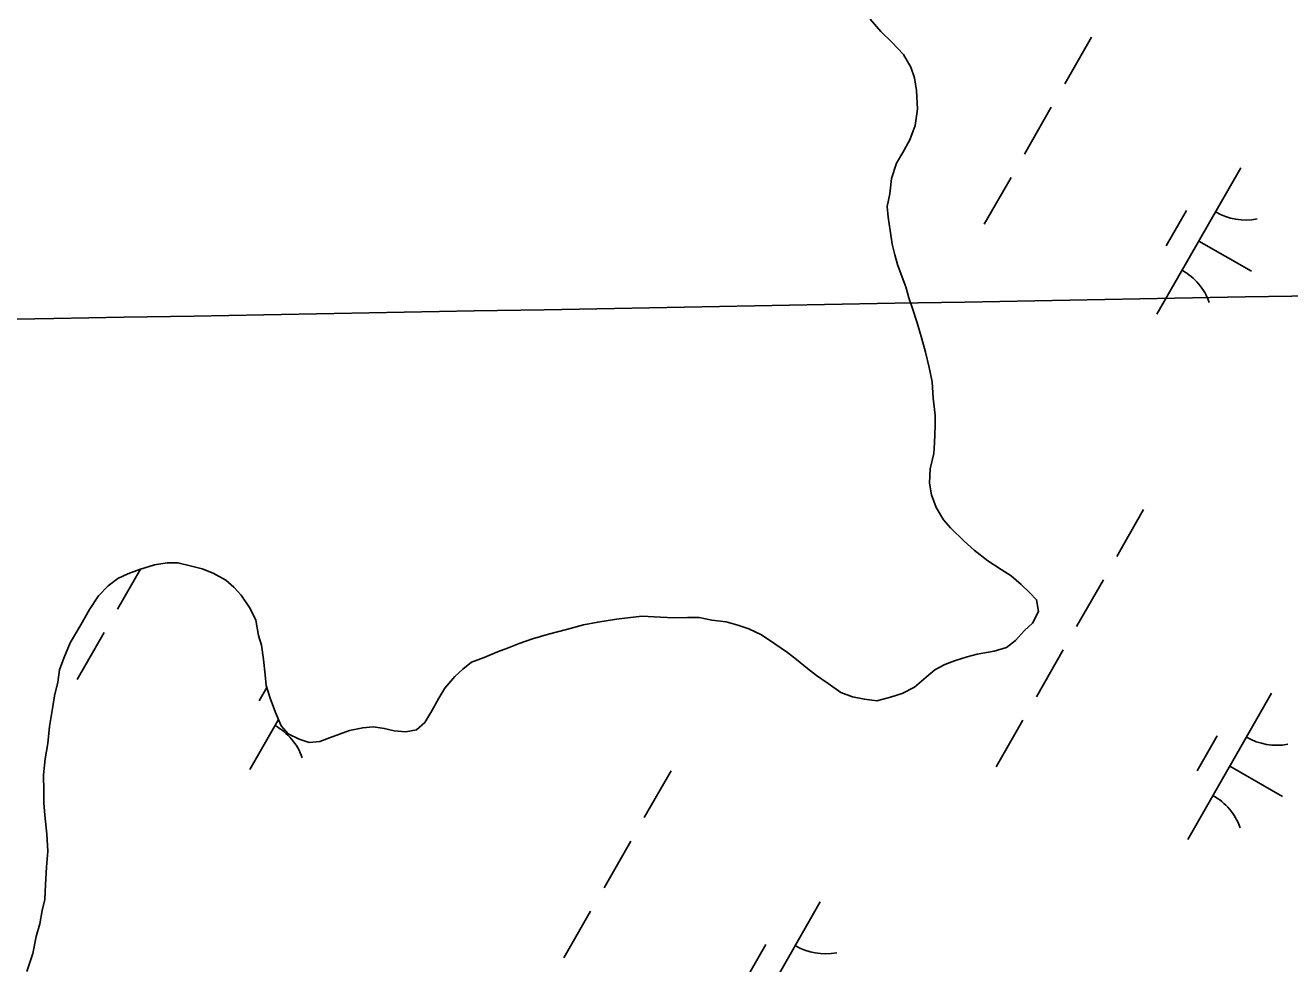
# Model space of a CAD drawing. Extents: x 3930721 to 3950824, y 220441 to 242861.
# Drawn here: x 3944573.2 to 3944948.3, y 230095.9 to 230374.4 of the extents above; entities that cross this region are included whole.
import ezdxf

# ---------------------------------------------------------------- set-up
doc = ezdxf.new("R2010")
doc.units = 0
for name, color, linetype in [('V-GRID-MAJR', 7, 'Continuous'), ('V-TOPO-SHOR', 7, 'Continuous'), ('V-WETL-SWMP', 7, 'Continuous')]:
    doc.layers.add(name, color=color, linetype=linetype)

msp = doc.modelspace()

# ---------------------------------------------------------------- linework, layer by layer
at = {"layer": 'V-GRID-MAJR'}
msp.add_spline([(3935736.57, 230127.92), (3940756.95, 230218.14), (3946078.33, 230314.51), (3946614.64, 230324.26)], degree=3, dxfattribs=at)
at = {"layer": 'V-TOPO-SHOR'}
for points in [[(3944823.82, 230376.23), (3944827.06, 230372.53), (3944830.29, 230369.37), (3944833.79, 230365.67), (3944835.95, 230361.97), (3944837.05, 230358.78), (3944837.62, 230355.06), (3944837.95, 230349.47), (3944837.19, 230344.67), (3944835.64, 230340.39), (3944833.55, 230336.64), (3944831.71, 230333.43), (3944830.16, 230328.89), (3944829.68, 230324.35), (3944828.92, 230320.62), (3944829.21, 230317.42), (3944829.79, 230313.44), (3944830.36, 230309.45), (3944831.19, 230306.26), (3944832.02, 230303.34), (3944833.39, 230299.62), (3944834.48, 230296.71), (3944835.31, 230293.52), (3944836.41, 230290.33), (3944837.79, 230286.09), (3944839.17, 230281.31), (3944840.27, 230277.32), (3944841.38, 230272.81), (3944842.23, 230268.55), (3944842.54, 230263.76), (3944843.12, 230258.71), (3944843.16, 230255.51), (3944842.94, 230250.45), (3944842.71, 230247.26), (3944841.69, 230242.72), (3944841.46, 230238.45), (3944842.03, 230235), (3944843.4, 230231.28), (3944845.57, 230227.58), (3944847.72, 230225.2), (3944851.76, 230221.25), (3944854.71, 230218.61), (3944858.74, 230215.46), (3944862.76, 230212.84), (3944865.71, 230211), (3944868.67, 230208.37), (3944871.09, 230206), (3944873.24, 230203.89), (3944873.81, 230200.43), (3944871.98, 230196.95), (3944869.6, 230194.8), (3944866.97, 230191.84)], [(3944866.97, 230191.84), (3944864.33, 230189.68), (3944860.61, 230188.58), (3944855.56, 230187.73), (3944852.64, 230186.9), (3944848.92, 230185.8), (3944846, 230184.71), (3944843.09, 230183.08), (3944840.45, 230180.92), (3944837.02, 230177.96), (3944833.31, 230176.05), (3944829.86, 230174.95), (3944825.87, 230173.85), (3944822.14, 230174.34), (3944818.67, 230175.11), (3944815.2, 230176.4), (3944811.44, 230179.03), (3944807.95, 230181.39), (3944805.27, 230183.49), (3944802.05, 230186.12), (3944799.36, 230188.23), (3944795.61, 230190.85), (3944791.59, 230193.47), (3944787.84, 230195.3), (3944784.63, 230196.33), (3944781.16, 230197.36), (3944776.9, 230197.85), (3944773.16, 230198.61), (3944769.7, 230198.58), (3944765.7, 230198.54), (3944761.71, 230198.76), (3944756.11, 230198.97), (3944748.66, 230198.1), (3944743.08, 230197.24), (3944738.83, 230196.4), (3944733.78, 230195.02), (3944728.47, 230193.63), (3944723.69, 230192.25), (3944719.71, 230190.88), (3944716.26, 230189.52), (3944713.34, 230188.42), (3944709.36, 230186.78), (3944705.65, 230185.41), (3944703.01, 230183.26), (3944700.63, 230181.1), (3944697.74, 230177.61), (3944695.91, 230174.66), (3944693.81, 230170.91), (3944691.72, 230167.43), (3944689.34, 230165.27), (3944686.15, 230164.71), (3944682.69, 230164.94), (3944679.75, 230165.71), (3944676.55, 230166.21), (3944673.36, 230165.91), (3944669.37, 230165.07), (3944666.45, 230163.98), (3944663.53, 230162.88), (3944660.62, 230161.79), (3944657.42, 230161.49), (3944654.48, 230162.52), (3944651.27, 230164.09), (3944649.12, 230166.46), (3944647.48, 230170.44), (3944645.84, 230174.69), (3944644.73, 230178.4), (3944644.44, 230181.6), (3944643.86, 230186.12), (3944643.28, 230190.38), (3944642.45, 230193.3), (3944641.61, 230197.82), (3944639.98, 230201.26), (3944637.27, 230205.23), (3944635.12, 230207.6), (3944632.7, 230209.71), (3944628.95, 230211.8), (3944625.74, 230213.1), (3944622.54, 230213.87), (3944618.53, 230214.89), (3944615.34, 230214.86), (3944611.61, 230214.29), (3944607.1, 230212.91), (3944603.65, 230211.55), (3944600.74, 230210.18), (3944597.83, 230208.02), (3944594.93, 230205.07), (3944592.31, 230201.04), (3944589.69, 230196.49), (3944586.55, 230191.13), (3944584.73, 230186.59), (3944583.44, 230183.11), (3944582.94, 230179.38), (3944581.91, 230175.37), (3944581.42, 230172.17), (3944580.41, 230166.3), (3944579.93, 230161.24), (3944579.17, 230156.7), (3944578.69, 230151.9), (3944578.74, 230147.11), (3944578.77, 230143.65), (3944579.08, 230139.92)], [(3944579.08, 230139.92), (3944579.67, 230134.34), (3944579.98, 230129.28), (3944579.5, 230124.48), (3944579.29, 230119.42), (3944579.06, 230114.89), (3944578.3, 230111.69), (3944577.54, 230107.69), (3944576.51, 230103.95), (3944575.5, 230098.88), (3944573.69, 230093.53)]]:
    msp.add_lwpolyline(points, dxfattribs=at)
at = {"layer": 'V-WETL-SWMP'}
for p, q in [((3944827.06, 230372.53), (3944823.83, 230376.23)), ((3944830.29, 230369.37), (3944827.06, 230372.53)), ((3944889.52, 230370.87), (3944881.57, 230356.99)), ((3944833.79, 230365.67), (3944830.29, 230369.37)), ((3944835.95, 230361.97), (3944833.79, 230365.67)), ((3944837.05, 230358.78), (3944835.95, 230361.97)), ((3944837.62, 230355.06), (3944837.05, 230358.78)), ((3944837.95, 230349.47), (3944837.62, 230355.06)), ((3944837.19, 230344.67), (3944837.95, 230349.47)), ((3944877.59, 230350.05), (3944869.64, 230336.16)), ((3944835.64, 230340.39), (3944837.19, 230344.67)), ((3944833.55, 230336.64), (3944835.64, 230340.39)), ((3944831.71, 230333.43), (3944833.55, 230336.64)), ((3944830.16, 230328.88), (3944831.71, 230333.43)), ((3944829.68, 230324.35), (3944830.16, 230328.88)), ((3944865.67, 230329.22), (3944857.71, 230315.34)), ((3944933.79, 230332.03), (3944908.94, 230288.65)), ((3944828.92, 230320.62), (3944829.68, 230324.35)), ((3944829.21, 230317.42), (3944828.92, 230320.62)), ((3944829.79, 230313.43), (3944829.21, 230317.42)), ((3944917.65, 230319.38), (3944911.69, 230308.97)), ((3944830.36, 230309.45), (3944829.79, 230313.43)), ((3944921.36, 230310.34), (3944936.98, 230301.39)), ((3944831.19, 230306.26), (3944830.36, 230309.45)), ((3944832.02, 230303.34), (3944831.19, 230306.26)), ((3944833.39, 230299.62), (3944832.02, 230303.34)), ((3944834.48, 230296.71), (3944833.39, 230299.62)), ((3944835.31, 230293.52), (3944834.48, 230296.71)), ((3944836.41, 230290.33), (3944835.31, 230293.52)), ((3944837.79, 230286.09), (3944836.41, 230290.33)), ((3944839.17, 230281.31), (3944837.79, 230286.09)), ((3944840.27, 230277.32), (3944839.17, 230281.31)), ((3944841.38, 230272.81), (3944840.27, 230277.32)), ((3944842.23, 230268.55), (3944841.38, 230272.81)), ((3944842.54, 230263.76), (3944842.23, 230268.55)), ((3944843.12, 230258.71), (3944842.54, 230263.76)), ((3944843.16, 230255.51), (3944843.12, 230258.71)), ((3944842.94, 230250.45), (3944843.16, 230255.51)), ((3944842.71, 230247.25), (3944842.94, 230250.45)), ((3944841.69, 230242.72), (3944842.71, 230247.25)), ((3944841.46, 230238.45), (3944841.69, 230242.72)), ((3944842.03, 230235), (3944841.46, 230238.45)), ((3944843.4, 230231.28), (3944842.03, 230235)), ((3944845.57, 230227.58), (3944843.4, 230231.28)), ((3944847.72, 230225.2), (3944845.57, 230227.58)), ((3944904.97, 230230.66), (3944897.01, 230216.77)), ((3944851.76, 230221.25), (3944847.72, 230225.2)), ((3944854.71, 230218.61), (3944851.76, 230221.25)), ((3944858.74, 230215.46), (3944854.71, 230218.61)), ((3944607.43, 230213.01), (3944600.58, 230201.06)), ((3944603.65, 230211.55), (3944607.1, 230212.91)), ((3944607.1, 230212.91), (3944611.62, 230214.29)), ((3944611.62, 230214.29), (3944615.34, 230214.86)), ((3944615.34, 230214.86), (3944618.53, 230214.89)), ((3944618.53, 230214.89), (3944622.54, 230213.87)), ((3944622.54, 230213.87), (3944625.74, 230213.1)), ((3944625.74, 230213.1), (3944628.95, 230211.8)), ((3944862.76, 230212.84), (3944858.74, 230215.46)), ((3944865.71, 230211), (3944862.76, 230212.84)), ((3944597.83, 230208.02), (3944600.74, 230210.18)), ((3944600.74, 230210.18), (3944603.65, 230211.55)), ((3944628.95, 230211.8), (3944632.7, 230209.71)), ((3944632.7, 230209.71), (3944635.12, 230207.6)), ((3944868.67, 230208.37), (3944865.71, 230211)), ((3944871.09, 230206), (3944868.67, 230208.37)), ((3944893.04, 230209.83), (3944885.09, 230195.95)), ((3944592.31, 230201.04), (3944594.93, 230205.06)), ((3944594.93, 230205.06), (3944597.83, 230208.02)), ((3944635.12, 230207.6), (3944637.27, 230205.23)), ((3944637.27, 230205.23), (3944639.98, 230201.26)), ((3944873.24, 230203.89), (3944871.09, 230206)), ((3944589.69, 230196.49), (3944592.31, 230201.04)), ((3944639.98, 230201.26), (3944641.61, 230197.81)), ((3944873.81, 230200.43), (3944873.24, 230203.89)), ((3944641.61, 230197.81), (3944642.45, 230193.3)), ((3944738.83, 230196.4), (3944743.08, 230197.24)), ((3944743.08, 230197.24), (3944748.66, 230198.1)), ((3944748.66, 230198.1), (3944756.11, 230198.97)), ((3944756.11, 230198.97), (3944761.71, 230198.76)), ((3944761.71, 230198.76), (3944765.7, 230198.54)), ((3944765.7, 230198.54), (3944769.7, 230198.58)), ((3944769.7, 230198.58), (3944773.16, 230198.61)), ((3944773.16, 230198.61), (3944776.9, 230197.85)), ((3944776.9, 230197.85), (3944781.16, 230197.36)), ((3944781.16, 230197.36), (3944784.63, 230196.33)), ((3944871.98, 230196.95), (3944873.81, 230200.43)), ((3944586.55, 230191.13), (3944589.69, 230196.49)), ((3944596.61, 230194.12), (3944588.65, 230180.23)), ((3944723.69, 230192.25), (3944728.47, 230193.63)), ((3944728.47, 230193.63), (3944733.78, 230195.02)), ((3944733.78, 230195.02), (3944738.83, 230196.4)), ((3944784.63, 230196.33), (3944787.84, 230195.3)), ((3944787.84, 230195.3), (3944791.59, 230193.47)), ((3944791.59, 230193.47), (3944795.61, 230190.85)), ((3944866.97, 230191.84), (3944869.6, 230194.8)), ((3944869.6, 230194.8), (3944871.98, 230196.95)), ((3944584.73, 230186.59), (3944586.55, 230191.13)), ((3944642.45, 230193.3), (3944643.28, 230190.37)), ((3944643.28, 230190.37), (3944643.86, 230186.12)), ((3944716.26, 230189.52), (3944719.71, 230190.88)), ((3944719.71, 230190.88), (3944723.69, 230192.25)), ((3944795.61, 230190.85), (3944799.36, 230188.23)), ((3944860.61, 230188.58), (3944864.33, 230189.68)), ((3944864.33, 230189.68), (3944866.97, 230191.84)), ((3944583.44, 230183.11), (3944584.73, 230186.59)), ((3944643.86, 230186.12), (3944644.44, 230181.6)), ((3944705.65, 230185.41), (3944709.36, 230186.78)), ((3944709.36, 230186.78), (3944713.34, 230188.42)), ((3944713.34, 230188.42), (3944716.26, 230189.52)), ((3944799.36, 230188.23), (3944802.05, 230186.12)), ((3944802.05, 230186.12), (3944805.27, 230183.49)), ((3944848.92, 230185.8), (3944852.64, 230186.9)), ((3944852.64, 230186.9), (3944855.56, 230187.73)), ((3944855.56, 230187.73), (3944860.61, 230188.58)), ((3944881.11, 230189), (3944873.16, 230175.12)), ((3944582.94, 230179.38), (3944583.44, 230183.11)), ((3944700.63, 230181.1), (3944703.01, 230183.26)), ((3944703.01, 230183.26), (3944705.65, 230185.41)), ((3944805.27, 230183.49), (3944807.96, 230181.39)), ((3944840.45, 230180.92), (3944843.09, 230183.08)), ((3944843.09, 230183.08), (3944846, 230184.7)), ((3944846, 230184.7), (3944848.92, 230185.8)), ((3944581.92, 230175.37), (3944582.94, 230179.38)), ((3944644.44, 230181.6), (3944644.73, 230178.4)), ((3944644.73, 230178.4), (3944645.84, 230174.69)), ((3944697.74, 230177.61), (3944700.63, 230181.1)), ((3944807.96, 230181.39), (3944811.44, 230179.03)), ((3944811.44, 230179.03), (3944815.2, 230176.4)), ((3944837.02, 230177.96), (3944840.45, 230180.92)), ((3944581.42, 230172.17), (3944581.92, 230175.37)), ((3944644.9, 230177.84), (3944642.63, 230173.87)), ((3944645.84, 230174.69), (3944647.48, 230170.44)), ((3944693.81, 230170.91), (3944695.91, 230174.66)), ((3944695.91, 230174.66), (3944697.74, 230177.61)), ((3944815.2, 230176.4), (3944818.67, 230175.11)), ((3944818.67, 230175.11), (3944822.14, 230174.34)), ((3944825.87, 230173.85), (3944829.86, 230174.95)), ((3944829.86, 230174.95), (3944833.31, 230176.05)), ((3944833.31, 230176.05), (3944837.02, 230177.96)), ((3944942.94, 230176.16), (3944918.09, 230132.77)), ((3944580.41, 230166.3), (3944581.42, 230172.17)), ((3944691.72, 230167.43), (3944693.81, 230170.91)), ((3944822.14, 230174.34), (3944825.87, 230173.85)), ((3944648.35, 230168.33), (3944639.88, 230153.54)), ((3944647.48, 230170.44), (3944649.12, 230166.47)), ((3944689.34, 230165.27), (3944691.72, 230167.43)), ((3944869.18, 230168.18), (3944861.23, 230154.29)), ((3944579.93, 230161.24), (3944580.41, 230166.3)), ((3944649.12, 230166.47), (3944651.27, 230164.09)), ((3944651.27, 230164.09), (3944654.48, 230162.52)), ((3944663.53, 230162.88), (3944666.45, 230163.98)), ((3944666.45, 230163.98), (3944669.37, 230165.07)), ((3944669.37, 230165.07), (3944673.36, 230165.91)), ((3944673.36, 230165.91), (3944676.55, 230166.21)), ((3944676.55, 230166.21), (3944679.75, 230165.71)), ((3944679.75, 230165.71), (3944682.69, 230164.94)), ((3944682.69, 230164.94), (3944686.15, 230164.71)), ((3944686.15, 230164.71), (3944689.34, 230165.27)), ((3944926.8, 230163.5), (3944920.84, 230153.09)), ((3944579.18, 230156.7), (3944579.93, 230161.24)), ((3944654.48, 230162.52), (3944657.42, 230161.49)), ((3944657.42, 230161.49), (3944660.62, 230161.79)), ((3944660.62, 230161.79), (3944663.53, 230162.88)), ((3944578.69, 230151.9), (3944579.18, 230156.7)), ((3944764.8, 230153.11), (3944756.85, 230139.22)), ((3944930.51, 230154.46), (3944946.13, 230145.52)), ((3944578.74, 230147.11), (3944578.69, 230151.9)), ((3944578.77, 230143.65), (3944578.74, 230147.11)), ((3944579.08, 230139.92), (3944578.77, 230143.65)), ((3944579.67, 230134.34), (3944579.08, 230139.92)), ((3944579.98, 230129.28), (3944579.67, 230134.34)), ((3944752.88, 230132.28), (3944744.92, 230118.39)), ((3944579.5, 230124.48), (3944579.98, 230129.28)), ((3944579.29, 230119.42), (3944579.5, 230124.48)), ((3944579.07, 230114.89), (3944579.29, 230119.42)), ((3944578.3, 230111.69), (3944579.07, 230114.89)), ((3944577.54, 230107.68), (3944578.3, 230111.69)), ((3944740.95, 230111.45), (3944733, 230097.57)), ((3944809.07, 230114.27), (3944784.22, 230070.88)), ((3944576.51, 230103.95), (3944577.54, 230107.68)), ((3944575.5, 230098.88), (3944576.51, 230103.95)), ((3944792.93, 230101.61), (3944786.97, 230091.2)), ((3944573.69, 230093.53), (3944575.5, 230098.88))]:
    msp.add_line(p, q, dxfattribs=at)
for centre, start, end in [((3944935.3, 230334.19), 239.4279, 280.9715), ((3944907.84, 230286.25), 19.4279, 60.9715), ((3944638.78, 230151.15), 19.4279, 60.9715), ((3944944.45, 230178.31), 239.4279, 280.9715), ((3944916.99, 230130.38), 19.4279, 60.9715), ((3944810.58, 230116.42), 239.4279, 280.9715)]:
    msp.add_arc(centre, 17.62, start, end, dxfattribs=at)

doc.saveas('drawing.dxf')
